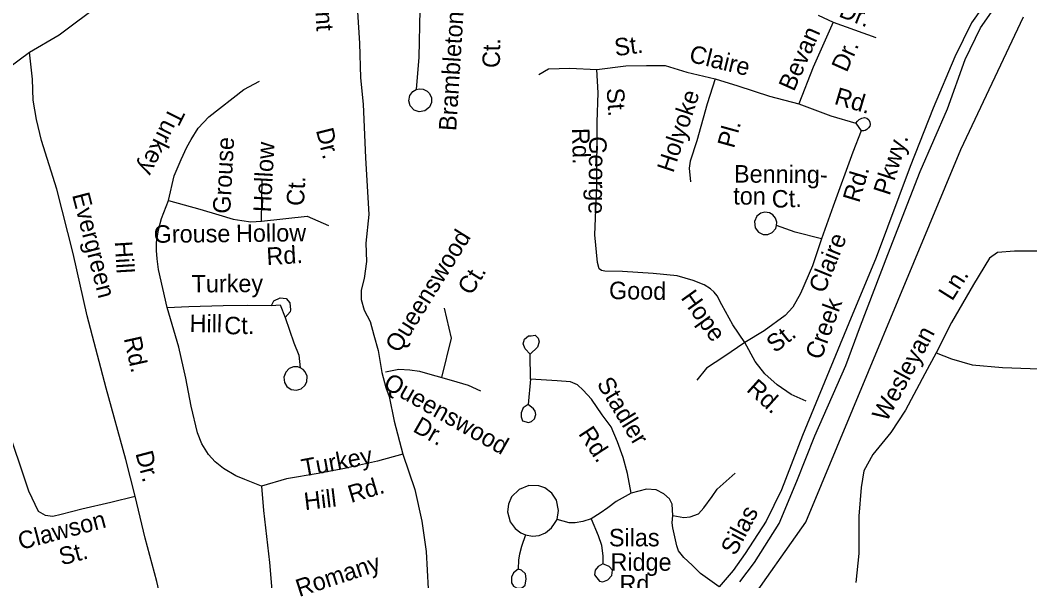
# Model space of a CAD drawing. Extents: x 1551653 to 1702041, y 811336 to 920032.
# Drawn here: x 1614421 to 1618209, y 864827 to 866930 of the extents above; entities that cross this region are included whole.
import ezdxf

# ---------------------------------------------------------------- set-up
doc = ezdxf.new("R2010")
doc.units = 0
for name, color, linetype in [('Old_Level_10', 7, 'Continuous'), ('Old_Level_29', 7, 'Continuous'), ('Old_Level_35', 7, 'Continuous'), ('Old_Level_59', 7, 'Continuous'), ('Old_Level_7', 7, 'Continuous')]:
    doc.layers.add(name, color=color, linetype=linetype)

msp = doc.modelspace()

# ---------------------------------------------------------------- linework, layer by layer
at = {"layer": 'Old_Level_29'}
for points in [[(1618714.553, 867933.459), (1618659.708, 867792.98), (1618588.426, 867619.272), (1618448.962, 867439.361), (1618332.767, 867319.91), (1618323.723, 867310.446), (1618221.938, 867224.589), (1618077.057, 867042.315), (1617990.363, 866919.714), (1617927.915, 866792.139), (1617847.254, 866599.476), (1617760.232, 866380.881), (1617633.015, 866038.977), (1617529.88, 865793.121), (1617356.976, 865371.829), (1617278.107, 865168.467), (1617220.472, 865050.092), (1617141.604, 864928.682), (1617096.103, 864864.942), (1617043.838, 864804.651)], [(1617121.856, 864822.99), (1617176.28, 864895.463), (1617268.635, 865041.337), (1617335.016, 865200.211), (1617402.84, 865370.638), (1617519.711, 865633.918), (1617574.073, 865782.651), (1617676.37, 866050.934), (1617798.076, 866361.864), (1617900.435, 866597.409), (1617966.945, 866781.725), (1618024.188, 866901.488), (1618159.153, 867094.199), (1618199.158, 867133.982), (1618300.037, 867235.262), (1618335.327, 867266.931), (1618360.619, 867292.354)]]:
    msp.add_lwpolyline(points, dxfattribs=at)
at = {"layer": 'Old_Level_35'}
for p, q in [((1617415.726, 866948.782), (1617471.211, 866922.043)), ((1617471.211, 866922.043), (1617631.949, 866865.35)), ((1617556.769, 866542.897), (1617576.404, 866514.481)), ((1615326.706, 866175.38), (1615329.373, 866332.86))]:
    msp.add_line(p, q, dxfattribs=at)
for points in [[(1615681.579, 867040.743), (1615693.859, 866843.044), (1615697.826, 866713.09), (1615708.039, 866614.829), (1615716.749, 866412.94), (1615729.253, 866200.768), (1615717.465, 866093.147), (1615720.286, 866025.05), (1615711.385, 865961.195), (1615700.693, 865917.389), (1615699.965, 865881.582), (1615711.356, 865841.33), (1615734.709, 865799.033), (1615747.697, 865748.741), (1615764.728, 865690.562), (1615777.468, 865608.46), (1615792.533, 865552.121), (1615805.85, 865518.033)], [(1615927.474, 867048.355), (1615920.059, 866968.864), (1615917.251, 866791.02), (1615907.176, 866669.156)], [(1614455.709, 866809.133), (1614566.889, 866875.348), (1614725.499, 866992.965)], [(1617471.211, 866922.043), (1617396.352, 866753.467), (1617342.343, 866616.286)], [(1614027.756, 866591.116), (1614116.313, 866611.305), (1614190.935, 866640.009), (1614277.72, 866686.276), (1614372.635, 866748.585), (1614455.709, 866809.133)], [(1614852.752, 865143.752), (1614817.138, 865282.151), (1614743.713, 865549.191), (1614672.171, 865820.191), (1614620.105, 866054.978), (1614558.153, 866295.771), (1614501.23, 866478.625), (1614482.605, 866556.847), (1614469.865, 866629.147), (1614467.083, 866709.048), (1614455.709, 866809.133)], [(1616367.247, 866726.121), (1616403.503, 866747.598), (1616483.398, 866750.18), (1616585.337, 866744.51)], [(1617139.663, 865720.096), (1617094.791, 865786.845), (1617054.083, 865861.51), (1617036.163, 865895.493), (1617025.051, 865909.926), (1617011.681, 865921.605), (1616987.37, 865936.507), (1616945.684, 865953.16), (1616886.196, 865970.175), (1616796.34, 865979.604), (1616680.635, 865987.353), (1616614.822, 865988.488), (1616601.853, 865990.355), (1616592.984, 865996.936), (1616587.266, 866020.867), (1616576.974, 866125.135), (1616584.143, 866310.893), (1616585.924, 866546.588), (1616589.756, 866656.571), (1616585.337, 866744.51)], [(1616585.337, 866744.51), (1616693.283, 866758.73), (1616771.34, 866759.547), (1616841.196, 866760.331), (1616922.728, 866735.062), (1617028.262, 866709.307)], [(1614977.26, 866252.786), (1614998.6, 866346.206), (1615025.275, 866407.596), (1615046.615, 866452.971), (1615062.621, 866482.332), (1615089.296, 866525.038), (1615129.309, 866567.744), (1615260.017, 866669.172), (1615318.703, 866701.201)], [(1617028.262, 866709.307), (1616998.751, 866615.853), (1616960.307, 866476.555), (1616935.159, 866401.024), (1616930.832, 866375.095), (1616935.983, 866323.163)], [(1617028.262, 866709.307), (1617113.594, 866683.963), (1617232.849, 866644.124), (1617342.343, 866616.286)], [(1615907.176, 866669.156), (1615917.845, 866672.342), (1615933.222, 866670.829), (1615948.278, 866663.32), (1615956.91, 866654.74), (1615964.187, 866638.582), (1615964.633, 866621.164), (1615956.457, 866602.92), (1615939.777, 866589.452), (1615918.498, 866586.079), (1615898.813, 866592.283), (1615883.937, 866608.792), (1615878.698, 866626.709), (1615882.51, 866646.843), (1615894.023, 866662.02), (1615907.176, 866669.156)], [(1617342.343, 866616.286), (1617463.278, 866570.406), (1617556.769, 866542.897)], [(1617556.769, 866542.897), (1617562.533, 866550.784), (1617569.055, 866556.656), (1617579.374, 866562.25), (1617589.219, 866564.252), (1617597.776, 866561.876), (1617605.063, 866556.125), (1617609.495, 866547.631), (1617610.699, 866537.998), (1617608.977, 866532.031), (1617603.839, 866525.331), (1617598.521, 866519.636), (1617592.251, 866516.361), (1617586.204, 866514.285), (1617576.404, 866514.481)], [(1617576.404, 866514.481), (1617544.977, 866435.075), (1617471.828, 866232.445), (1617427.707, 866109.272)], [(1614972.361, 865851.323), (1614939.914, 865993.879), (1614934.58, 866033.916), (1614931.912, 866065.946), (1614931.912, 866095.307), (1614939.914, 866143.351), (1614950.585, 866186.057), (1614977.26, 866252.786)], [(1614977.26, 866252.786), (1615094.631, 866220.756), (1615166.654, 866199.402), (1615220.005, 866183.388), (1615252.015, 866178.05), (1615286.693, 866172.711), (1615326.706, 866175.38)], [(1615326.706, 866175.38), (1615497.427, 866194.065), (1615577.453, 866159.366)], [(1617258.846, 866159.925), (1617260.28, 866171.503), (1617255.401, 866187.409), (1617245.637, 866199.413), (1617232.786, 866207.08), (1617215.431, 866209.633), (1617199.945, 866205.945), (1617185.096, 866194.039), (1617176.103, 866174.81), (1617178.626, 866151.346), (1617191.687, 866134.272), (1617208.731, 866126.123), (1617225.943, 866126.172), (1617242.898, 866133.432), (1617255.805, 866148.18), (1617258.846, 866159.925)], [(1617427.707, 866109.272), (1617328.373, 866134.902), (1617258.846, 866159.925)], [(1617427.707, 866109.272), (1617394.233, 866007.894), (1617348.514, 865904.565), (1617319.656, 865853.121), (1617291.202, 865821.681), (1617212.409, 865764.847), (1617139.663, 865720.096)], [(1619445.279, 865610.677), (1619458.829, 865706.458), (1619456.696, 865818.361), (1619455.794, 865892.222), (1619438.642, 865934.594), (1619401.079, 865957.166), (1619331.266, 865968.19), (1619175.597, 865978.751), (1618928.272, 865998.78), (1618625.054, 866025.742), (1618391.531, 866045.49), (1618246.026, 866063.852), (1618152.164, 866063.354), (1618088.231, 866058.449), (1618057.781, 866037.055), (1617998.339, 865938.003), (1617916.004, 865795.395), (1617858.284, 865682.501)], [(1614972.361, 865851.323), (1615054.303, 865856.064), (1615182.249, 865859.87), (1615272.108, 865860.447), (1615364.129, 865858.981)], [(1615364.129, 865858.981), (1615372.295, 865876.825), (1615396.54, 865888.341), (1615418.505, 865886.094), (1615432.183, 865869.807), (1615435.657, 865843.722), (1615433.492, 865835.762), (1615415.244, 865814.119)], [(1615364.129, 865858.981), (1615396.015, 865862.537), (1615415.244, 865814.119)], [(1615326.98, 865181.958), (1615263.453, 865207.059), (1615229.897, 865219.947), (1615184.247, 865248.29), (1615152.722, 865272.542), (1615127.088, 865301.078), (1615102.072, 865340.406), (1615086.501, 865381.744), (1615062.125, 865482.095), (1615041.826, 865586.366), (1615015.973, 865702.754), (1614972.361, 865851.323)], [(1615415.244, 865814.119), (1615447.747, 865719.608), (1615466.819, 865673.394), (1615472.045, 865625.261)], [(1616002.599, 865589.302), (1616038.951, 865737.398), (1616012.986, 865849.12)], [(1616336.03, 865582.562), (1616334.154, 865676.426), (1616315.392, 865697.077), (1616307.888, 865715.849), (1616313.517, 865732.745), (1616328.526, 865745.885), (1616337.906, 865745.885), (1616352.915, 865747.763), (1616364.173, 865736.499), (1616367.925, 865723.358), (1616362.296, 865702.708), (1616334.154, 865676.426)], [(1617139.663, 865720.096), (1617060.953, 865667.462), (1616996.248, 865624.552), (1616959.506, 865579.07)], [(1617369.927, 865501.031), (1617314.21, 865525.448), (1617260.929, 865562.347), (1617215.726, 865602.889), (1617178.452, 865649.47), (1617139.663, 865720.096)], [(1617858.284, 865682.501), (1617815.052, 865603.135), (1617742.844, 865466.521), (1617687.53, 865383.398), (1617620.21, 865300.517), (1617587.149, 865239.153), (1617576.29, 865177.338), (1617568.498, 865069.435), (1617568.061, 864929.567), (1617556.434, 864819.941)], [(1617858.284, 865682.501), (1617915.849, 865659.522), (1617993.421, 865636.337), (1618107.083, 865626.425), (1618210.862, 865622.718), (1618396.541, 865621.754), (1618608.423, 865620.254), (1618788.144, 865621.409), (1618965.939, 865616.402), (1619165.699, 865619.152), (1619337.497, 865614.467), (1619445.279, 865610.677)], [(1615472.045, 865625.261), (1615463.118, 865629.047), (1615446.107, 865628.991), (1615429.975, 865622.915), (1615417.101, 865609.769), (1615410.313, 865590.694), (1615412.911, 865570.832), (1615421.816, 865556.042), (1615437.79, 865544.513), (1615457.34, 865541.514), (1615474.65, 865546.567), (1615488.722, 865559.487), (1615496.605, 865573.335), (1615497.426, 865593.929), (1615489.768, 865611.094), (1615482.734, 865619.441), (1615472.045, 865625.261)], [(1615792.273, 865610.088), (1615841.609, 865620.481), (1615883.155, 865617.882), (1615919.507, 865612.685), (1615958.457, 865602.293), (1616002.599, 865589.302)], [(1616002.599, 865589.302), (1616059.724, 865573.713), (1616101.27, 865560.722), (1616148.009, 865539.937)], [(1616336.03, 865582.562), (1616326.65, 865488.698), (1616307.888, 865475.558), (1616300.383, 865456.785), (1616300.383, 865441.767), (1616306.012, 865426.748), (1616328.526, 865421.117), (1616339.783, 865424.871), (1616350.971, 865434.345), (1616355.847, 865450.145), (1616353.293, 865462.691), (1616347.023, 865472.449), (1616326.65, 865488.698)], [(1616714.069, 865155.406), (1616700.001, 865229.634), (1616683.116, 865289.707), (1616662.479, 865347.902), (1616638.089, 865404.221), (1616604.318, 865449.276), (1616564.919, 865507.471), (1616533.025, 865541.262), (1616512.388, 865561.913), (1616486.121, 865573.176), (1616435.466, 865576.931), (1616336.03, 865582.562)], [(1615805.85, 865518.033), (1615824.504, 865425.697), (1615856.401, 865301.383)], [(1614381.191, 865375.245), (1614417.451, 865268.651), (1614451.552, 865164.3), (1614488.418, 865087.709), (1614514.321, 865072.375), (1614543.474, 865069.182), (1614574.035, 865076.367), (1614652.296, 865096.991), (1614760.646, 865121.207), (1614852.752, 865143.752)], [(1615856.401, 865301.383), (1615762.144, 865276.109), (1615637.712, 865248.215), (1615538.568, 865228.97), (1615419.74, 865209.15), (1615326.98, 865181.958)], [(1615856.401, 865301.383), (1615902.018, 865168.687), (1615928.032, 865050.295), (1615944.124, 864936.105), (1615951.89, 864796.069), (1615973.498, 864657.753), (1615978.028, 864614.836), (1615976.276, 864577.851), (1615973.251, 864547.097), (1615965.259, 864518.042), (1615942.599, 864476.277), (1615910.148, 864444.919), (1615865.607, 864409.604), (1615838.934, 864396.936), (1615801.785, 864390.486), (1615709.207, 864384.161), (1615551.212, 864368.754), (1615483.315, 864365.929), (1615413.223, 864363.15)], [(1616869.866, 865072.264), (1616911.412, 865064.47), (1616934.781, 865067.068), (1616965.941, 865077.46), (1616986.713, 865100.844), (1617017.872, 865142.415), (1617036.049, 865170.995), (1617103.56, 865230.753)], [(1615326.98, 865181.958), (1615333.318, 865089.976), (1615356.189, 864895.603), (1615371.186, 864717.602)], [(1616563.466, 865059.273), (1616532.307, 865048.881), (1616503.744, 865043.684), (1616480.375, 865043.684), (1616436.232, 865056.675), (1616441.426, 865090.451), (1616433.636, 865129.424), (1616415.459, 865155.406), (1616389.266, 865174.912), (1616367.69, 865182.421), (1616329.229, 865184.299), (1616293.114, 865169.75), (1616264.972, 865142.06), (1616253.245, 865114.37), (1616249.276, 865085.255), (1616259.812, 865048.196), (1616277.839, 865022.898), (1616300.149, 865006.427), (1616316.788, 864999.515)], [(1616869.866, 865072.264), (1616867.27, 865113.835), (1616856.882, 865134.62), (1616836.11, 865152.808), (1616807.547, 865168.396), (1616771.194, 865170.995), (1616714.069, 865155.406)], [(1614957.817, 864720.184), (1614933.523, 864824.537), (1614890.199, 864987.306), (1614852.752, 865143.752)], [(1616714.069, 865155.406), (1616656.944, 865124.227), (1616625.785, 865100.844), (1616597.222, 865080.058), (1616563.466, 865059.273)], [(1616316.788, 864999.515), (1616342.755, 864994.319), (1616368.721, 864996.916), (1616392.09, 865007.309), (1616414.125, 865025.2), (1616425.846, 865041.085), (1616436.232, 865056.675)], [(1616563.466, 865059.273), (1616589.432, 864996.916), (1616602.415, 864960.542), (1616607.609, 864918.971), (1616607.609, 864890.391), (1616589.432, 864879.999), (1616579.046, 864867.008), (1616576.449, 864848.82), (1616584.239, 864838.427), (1616594.626, 864825.437), (1616607.609, 864822.839), (1616625.785, 864830.633), (1616641.364, 864846.222), (1616643.961, 864867.008), (1616630.978, 864879.999), (1616607.609, 864890.391)], [(1617043.838, 864804.651), (1616973.73, 864854.016), (1616942.57, 864885.195), (1616911.412, 864913.775), (1616901.025, 864926.766), (1616890.639, 864939.757), (1616885.445, 864957.944), (1616877.656, 864991.72), (1616869.866, 865025.496), (1616867.27, 865043.684), (1616869.866, 865072.264)], [(1616316.788, 864999.515), (1616302.26, 864954.801), (1616294.755, 864926.642), (1616291.003, 864905.992), (1616289.127, 864870.324), (1616272.241, 864857.182), (1616264.737, 864840.287), (1616264.737, 864819.637), (1616272.241, 864806.496), (1616285.374, 864798.987), (1616302.26, 864798.987), (1616315.392, 864810.251), (1616319.145, 864834.655), (1616317.269, 864853.428), (1616302.26, 864866.569), (1616289.127, 864870.324)]]:
    msp.add_lwpolyline(points, dxfattribs=at)
at = {"layer": 'Old_Level_59'}
msp.add_lwpolyline([(1617145.313, 864728.834), (1617368.986, 865046.938), (1617950.574, 866445.075), (1618186.298, 866942.032)], dxfattribs=at)

# ---------------------------------------------------------------- texts
at = {"layer": 'Old_Level_10'}
for s, height, rotation, p in [('Merrimont', 65.6167, 273.554372, (1615508.586, 867281.646)), ('Dr.', 65.6167, 338.541869, (1617489.04, 866944.678)), ('Brambleton', 65.6167, 86.409817, (1616056.773, 866512.889)), ('Bevan', 65.6167, 66.055619, (1617324.116, 866659.276)), ('Ct.', 65.6167, 89.0953, (1616220.76, 866749.895)), ('St.', 65.6167, 7.504056, (1616654.873, 866794.423)), ('Claire', 65.6167, 346.285658, (1616927.471, 866774.298)), ('Dr.', 65.6167, 66.055619, (1617522.457, 866730.964)), ('St.', 65.6167, 274.084508, (1616621.206, 866673.377)), ('Holyoke', 65.6167, 71.585211, (1616871.128, 866354.128)), ('Rd.', 65.6167, 343.603383, (1617472.144, 866616.095)), ('Turkey', 65.6166, 243.340019, (1614982.761, 866608.506)), ('Pl.', 65.6167, 74.571006, (1617099.17, 866446.247)), ('Dr.', 65.6167, 284.109283, (1615530.299, 866516.871)), ('Rd.', 65.6167, 271.480075, (1616491.298, 866524.493)), ('Grouse', 65.6167, 86.908403, (1615208.655, 866202.453)), ('Hollow', 65.6167, 86.908403, (1615361.12, 866207.948)), ('George', 65.6167, 269.325303, (1616556.265, 866494.641)), ('Benning-', 65.6167, 359.522689, (1617099.326, 866320.781)), ('Rd.', 65.6167, 73.257306, (1617568.981, 866241.944)), ('Ct.', 65.6167, 86.908403, (1615485.394, 866231.453)), ('Evergreen', 65.6167, 284.428283, (1614615.097, 866274.338)), ('ton', 65.6167, 359.522689, (1617096.508, 866238.298)), ('Ct.', 65.6167, 1.667914, (1617242.198, 866225.844)), ('Grouse', 65.6167, 0.521861, (1614922.031, 866094.497)), ('Hollow', 65.6167, 0.639078, (1615230.952, 866097.389)), ('Queenswood', 65.6167, 58.191914, (1615841.926, 865677.78)), ('Claire', 65.6167, 67.999467, (1617438.025, 865901.856)), ('Hill', 65.6167, 273.450358, (1614775.559, 866099.21)), ('Rd.', 65.6167, 3.415239, (1615346.786, 866010.922)), ('Turkey', 65.6167, 0.368175, (1615064.367, 865908.307)), ('Ct.', 65.6167, 58.191914, (1616113.402, 865893.941)), ('Ln.', 65.6167, 57.860928, (1617918.097, 865873.218)), ('Good', 65.6167, 359.14865, (1616629.95, 865883.659)), ('Hope', 65.6167, 305.517078, (1616897.555, 865888.131)), ('Hill', 65.6167, 359.259603, (1615056.263, 865759.895)), ('Ct.', 65.6167, 1.126253, (1615187.581, 865750.776)), ('Rd.', 65.6167, 282.523678, (1614809.262, 865736.227)), ('St.', 65.6167, 38.131069, (1617253.46, 865679.069)), ('Wesleyan', 65.6167, 61.605417, (1617672.086, 865419.472)), ('Queenswood', 65.6167, 330.429842, (1615779.114, 865552.528)), ('Stadler', 65.6167, 301.353819, (1616582.317, 865566.276)), ('Rd.', 65.6167, 318.151869, (1617142.9, 865540.521)), ('Dr.', 65.6167, 330.181136, (1615890.774, 865389.085)), ('Rd.', 65.6167, 303.279856, (1616513.485, 865378.632)), ('Dr.', 65.6167, 284.788247, (1614852.81, 865304.938)), ('Turkey', 65.6167, 10.571281, (1615482.967, 865217.248)), ('Rd.', 65.6167, 16.639289, (1615662.232, 865118.279)), ('Hill', 65.6167, 6.859758, (1615489.769, 865091.524)), ('Clawson', 65.6167, 14.76295, (1614422.329, 864942.201)), ('St.', 65.6167, 14.76295, (1614576.196, 864884.13)), ('Romany', 65.6167, 18.103986, (1615467.748, 864765.727))]:
    msp.add_text(s, height=height, rotation=rotation, dxfattribs=at).set_placement(p)
for s, p in [('Silas', (1616630.116, 864956.031)), ('Ridge', (1616635.841, 864864.464)), ('Rd.', (1616669.731, 864783.409))]:
    msp.add_text(s, height=65.6167, dxfattribs=at).set_placement(p)
at = {"layer": 'Old_Level_7'}
for s, rotation, p in [('Pkwy.', 72.082661, (1617683.166, 866268.919)), ('Creek', 69.871631, (1617426.106, 865652.095)), ('Silas', 62.365908, (1617104.444, 864917.609))]:
    msp.add_text(s, height=65.6167, rotation=rotation, dxfattribs=at).set_placement(p)

doc.saveas('drawing.dxf')
